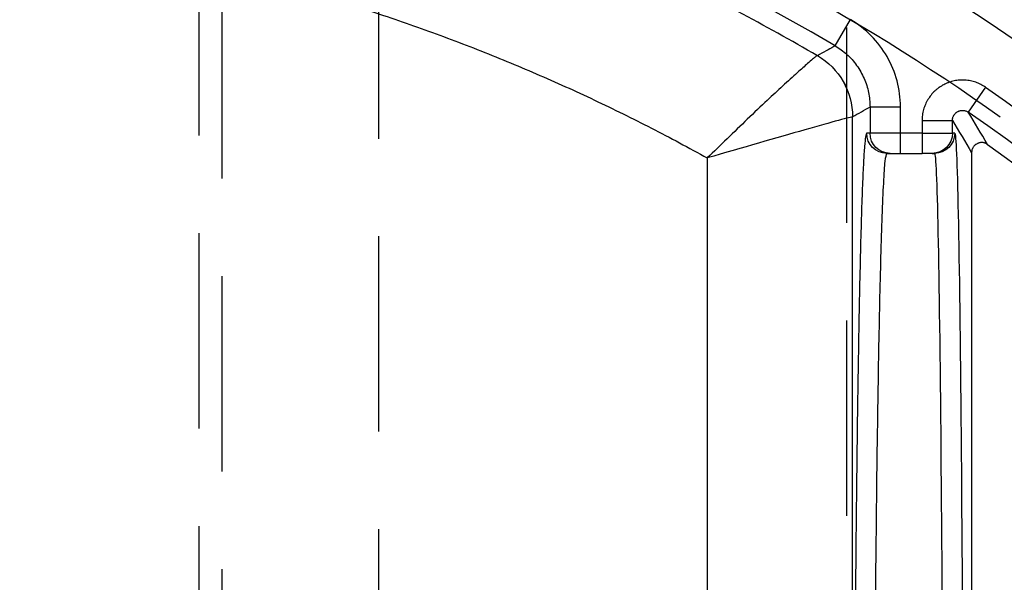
# Model space of a CAD drawing. Extents: x 2651 to 7771, y -1163 to 1075.
# Tile 376 of 490: x 5151.09 to 5163.7, y 471.22 to 478.43. Entities that reach past the tile are written whole.
import ezdxf

# ---------------------------------------------------------------- set-up
doc = ezdxf.new("R2010")
doc.units = 0
doc.header["$LTSCALE"] = 10
doc.linetypes.add('HIDDEN', pattern=[0.375, 0.25, -0.125])
doc.layers.get('0').update_dxf_attribs({"linetype": 'CONTINUOUS'})
doc.layers.get('Defpoints').update_dxf_attribs({"linetype": 'CONTINUOUS'})
for name, color, linetype in [('1', 7, 'CONTINUOUS'), ('15', 7, 'CONTINUOUS'), ('97', 7, 'CONTINUOUS'), ('COOL', 150, 'HIDDEN'), ('DIM', 3, 'CONTINUOUS')]:
    doc.layers.add(name, color=color, linetype=linetype)
doc.styles.get("Standard").update_dxf_attribs({"font": 'romans.shx'})
doc.dimstyles.new('MM& INCH5', dxfattribs={"dimtxt": 5, "dimasz": 2.5, "dimexe": 1, "dimexo": 0.5, "dimtad": 0, "dimrnd": 1.38778e-17, "dimzin": 9, "dimdsep": 46, "dimtxsty": 'Standard', "dimblk": 'CLOSED', "dimcen": 0, "dimclrd": 3, "dimclre": 3, "dimclrt": 3, "dimazin": 2, "dimtfac": 0.75, "dimtofl": 0, "dimtmove": 0, "dimatfit": 3, "dimfxl": 0, "dimtolj": 1, "dimarcsym": 0})

# ---------------------------------------------------------------- blocks, each defined once
blk = doc.blocks.new('DFSF')
at = {"layer": '1', "color": 252, "linetype": 'Continuous'}
for p, q in [((1248.7, 573.847), (1248.7, 529.453)), ((1250.561, 529.98), (1250.561, 573.333)), ((1247.811, 529.662), (1247.811, 529.921)), ((1248.088, 529.921), (1248.088, 529.662)), ((1247.393, 529.662), (1247.422, 529.662)), ((1247.422, 529.662), (1247.422, 529.5)), ((1247.811, 529.662), (1247.422, 529.662)), ((1247.811, 529.662), (1248.088, 529.662)), ((1247.811, 529.5), (1247.811, 529.662)), ((1248.088, 529.662), (1248.088, 529.325)), ((1248.088, 529.662), (1248.477, 529.662)), ((1248.477, 529.325), (1248.477, 529.662)), ((1248.477, 529.662), (1248.52, 529.662)), ((1247.811, 529.5), (1247.422, 529.5)), ((1246.998, 529.074), (1247.219, 529.393)), ((1248.477, 529.325), (1248.088, 529.325)), ((1248.923, 528.544), (1248.726, 528.209))]:
    blk.add_line(p, q, dxfattribs=at)
at = {"layer": '1', "color": 7, "linetype": 'Continuous'}
for p, q in [((1247.177, 529.912), (1247.177, 573.144)), ((1247.681, 529.921), (1247.652, 529.921)), ((1247.681, 529.921), (1247.811, 529.921)), ((1248.088, 529.921), (1247.811, 529.921)), ((1248.218, 529.921), (1248.088, 529.921)), ((1248.261, 529.921), (1248.218, 529.921))]:
    blk.add_line(p, q, dxfattribs=at)
at = {"layer": '1', "color": 7, "linetype": 'Continuous', "extrusion": (0, 0, -1)}
for radius, start, end in [(26.62, 305.5251, 346.6816), (28.499, 303.3599, 336.8536)]:
    blk.add_arc((-1262.44, 551.472), radius, start, end, dxfattribs=at)
at = {"layer": '1', "color": 252, "linetype": 'Continuous'}
for radius, start, end in [(26.817, 193.7396, 235.4175), (27.914, 201.8464, 253.2169), (26.615, 239.4794, 263.8121)]:
    blk.add_arc((1262.44, 551.472), radius, start, end, dxfattribs=at)
at = {"layer": '1', "color": 252, "linetype": 'Continuous', "extrusion": (0, 0, -1)}
for radius, start, end in [(27.205, 304.5825, 346.2604), (28.303, 286.7831, 338.1536)]:
    blk.add_arc((-1262.44, 551.472), radius, start, end, dxfattribs=at)
at = {"layer": '1', "color": 110, "linetype": 'Continuous', "extrusion": (0, 0, -1)}
blk.add_arc((-1262.44, 551.472), 27.004, 276.1879, 305.3704, dxfattribs=at)
at = {"layer": '1', "color": 252, "linetype": 'Continuous', "extrusion": (0, 0, -1)}
for centre, major_axis, ratio, start_param, end_param in [((1247.393, 542.875), (0, 13.213), 0.008727, 3.141593, 4.712389), ((1348.8, 551.472), (107.789, 0), 0.600007, 2.794964, 2.801727), ((1247.652, 529.662), (0, 0.259), 0.999962, 4.712389, 6.283185), ((1247.681, 529.662), (0, 0.259), 0.999962, 4.712389, 6.283185), ((1248.218, 529.662), (0, 0.259), 0.999914, 0, 1.570796), ((1248.261, 529.662), (0, 0.259), 0.999914, 0, 1.570796), ((1249.607, 529.453), (0.452, -0.786), 0.999886, 1.049295, 2.092298), ((1249.607, 529.453), (0, 0.907), 0.99966, 3.669428, 4.712389)]:
    blk.add_ellipse(centre, major_axis=major_axis, ratio=ratio, start_param=start_param, end_param=end_param, dxfattribs=at)
at = {"layer": '1', "color": 7, "linetype": 'Continuous', "extrusion": (0, 0, -1)}
blk.add_ellipse((1247.652, 542.875), major_axis=(0, 12.954), ratio=0.008901, start_param=3.141593, end_param=4.712389, dxfattribs=at)
at = {"layer": '1', "color": 252, "linetype": 'Continuous'}
for points, knots in [([(1248.434, 542.875), (1248.434, 542.603), (1248.434, 542.057), (1248.433, 541.238), (1248.431, 540.421), (1248.429, 539.608), (1248.425, 538.802), (1248.422, 538.009), (1248.417, 537.231), (1248.412, 536.472), (1248.406, 535.736), (1248.399, 535.028), (1248.392, 534.35), (1248.384, 533.701), (1248.374, 533.065), (1248.364, 532.431), (1248.351, 531.806), (1248.337, 531.216), (1248.32, 530.692), (1248.302, 530.273), (1248.283, 529.979), (1248.269, 529.941), (1248.261, 529.921)], [0, 0, 0, 0, 0.040106, 0.080497, 0.121172, 0.162132, 0.203376, 0.244905, 0.286718, 0.328816, 0.371198, 0.413866, 0.456817, 0.500054, 0.544668, 0.594393, 0.649226, 0.709168, 0.774218, 0.844374, 0.919635, 1, 1, 1, 1]), ([(1248.7, 529.453), (1248.714, 529.453), (1248.96, 529.52), (1249.668, 529.72), (1250.117, 529.85), (1250.561, 529.98)], [0, 0, 0, 0, 0.5, 0.5, 1, 1, 1, 1]), ([(1249.15, 528.67), (1249.155, 528.672), (1249.165, 528.676), (1249.209, 528.712), (1249.284, 528.778), (1249.408, 528.887), (1249.584, 529.048), (1249.801, 529.249), (1250.042, 529.477), (1250.302, 529.729), (1250.476, 529.898), (1250.561, 529.98)], [0, 0, 0, 0, 0.084628, 0.168288, 0.249942, 0.371137, 0.500047, 0.615625, 0.750152, 0.878509, 1, 1, 1, 1]), ([(1246.998, 529.074), (1247.018, 529.06), (1247.058, 529.036), (1247.101, 529.018), (1247.134, 529.006), (1247.146, 529.003), (1247.169, 528.997), (1247.18, 528.994), (1247.215, 528.987), (1247.238, 528.984), (1247.273, 528.982), (1247.29, 528.982), (1247.308, 528.982), (1247.32, 528.983), (1247.326, 528.983), (1247.355, 528.985), (1247.402, 528.992), (1247.446, 529.005), (1247.474, 529.015), (1247.48, 529.017), (1247.491, 529.021), (1247.496, 529.024), (1247.512, 529.031), (1247.523, 529.036), (1247.554, 529.052), (1247.574, 529.064), (1247.602, 529.085), (1247.616, 529.095), (1247.63, 529.107), (1247.639, 529.115), (1247.643, 529.119), (1247.665, 529.139), (1247.696, 529.173), (1247.723, 529.212), (1247.739, 529.237), (1247.742, 529.242), (1247.747, 529.252), (1247.75, 529.257), (1247.758, 529.273), (1247.763, 529.284), (1247.777, 529.316), (1247.785, 529.338), (1247.795, 529.372), (1247.799, 529.389), (1247.802, 529.406), (1247.804, 529.418), (1247.805, 529.424), (1247.809, 529.453), (1247.811, 529.476), (1247.811, 529.5)], [0, 0, 0, 0, 0.0625, 0.125, 0.125, 0.15625, 0.15625, 0.1875, 0.1875, 0.25, 0.25, 0.28125, 0.296875, 0.296875, 0.3125, 0.3125, 0.375, 0.4375, 0.4375, 0.453125, 0.453125, 0.46875, 0.46875, 0.5, 0.5, 0.5625, 0.5625, 0.59375, 0.609375, 0.609375, 0.625, 0.625, 0.6875, 0.75, 0.75, 0.765625, 0.765625, 0.78125, 0.78125, 0.8125, 0.8125, 0.875, 0.875, 0.90625, 0.921875, 0.921875, 0.9375, 0.9375, 1, 1, 1, 1]), ([(1248.088, 529.325), (1248.088, 529.212), (1248.103, 529.101), (1248.16, 528.885), (1248.204, 528.779), (1248.315, 528.586), (1248.384, 528.494), (1248.541, 528.336), (1248.628, 528.267), (1248.726, 528.209)], [0, 0, 0, 0, 0.25, 0.25, 0.5, 0.5, 0.75, 0.75, 1, 1, 1, 1]), ([(1248.923, 528.544), (1248.872, 528.578), (1248.768, 528.648), (1248.643, 528.792), (1248.548, 528.958), (1248.488, 529.139), (1248.481, 529.264), (1248.477, 529.325)], [0, 0, 0, 0, 0.195655, 0.397799, 0.602202, 0.804345, 1, 1, 1, 1]), ([(1248.923, 528.544), (1248.93, 528.548), (1248.936, 528.551), (1248.974, 528.572), (1249.007, 528.59), (1249.076, 528.629), (1249.113, 528.649), (1249.15, 528.67)], [0, 0, 0, 0, 0.083973, 0.083973, 0.509964, 0.509964, 1, 1, 1, 1]), ([(1249.15, 528.67), (1249.488, 528.478), (1250.182, 528.085), (1251.284, 527.542), (1252.466, 527.024), (1253.731, 526.543), (1255.08, 526.11), (1256.512, 525.738), (1258.023, 525.429), (1259.064, 525.297), (1259.595, 525.23)], [0, 0, 0, 0, 0.105146, 0.215965, 0.332456, 0.454619, 0.582455, 0.715964, 0.855145, 1, 1, 1, 1])]:
    blk.add_open_spline(points, degree=3, knots=knots, dxfattribs=at)
for points, weights in [([(1248.52, 529.662), (1248.622, 529.662), (1248.693, 535.135), (1248.693, 542.875)], [1, 0.804737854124, 0.804737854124, 1]), ([(1259.838, 527.033), (1256.569, 527.388), (1253.435, 528.384), (1250.561, 529.98)], [1, 0.986804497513, 0.986804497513, 1])]:
    blk.add_rational_spline(points, weights, degree=3, dxfattribs=at)
at = {"layer": '1', "color": 7, "linetype": 'Continuous'}
for points, knots in [([(1246.972, 529.807), (1246.977, 529.803), (1246.987, 529.797), (1246.997, 529.792), (1247.005, 529.789), (1247.009, 529.788), (1247.014, 529.787), (1247.023, 529.784), (1247.032, 529.783), (1247.04, 529.783), (1247.044, 529.782), (1247.049, 529.782), (1247.054, 529.783), (1247.061, 529.783), (1247.073, 529.785), (1247.084, 529.788), (1247.092, 529.79), (1247.096, 529.792), (1247.101, 529.794), (1247.109, 529.798), (1247.117, 529.803), (1247.123, 529.807), (1247.127, 529.81), (1247.131, 529.813), (1247.134, 529.816), (1247.14, 529.821), (1247.148, 529.83), (1247.154, 529.839), (1247.159, 529.846), (1247.161, 529.85), (1247.163, 529.855), (1247.167, 529.863), (1247.17, 529.871), (1247.172, 529.879), (1247.173, 529.883), (1247.174, 529.888), (1247.175, 529.893), (1247.176, 529.9), (1247.177, 529.906), (1247.177, 529.912)], [0, 0, 0, 0, 0.0625, 0.125, 0.125, 0.15625, 0.15625, 0.1875, 0.25, 0.25, 0.28125, 0.28125, 0.3125, 0.3125, 0.375, 0.4375, 0.4375, 0.46875, 0.46875, 0.5, 0.5625, 0.5625, 0.59375, 0.59375, 0.625, 0.625, 0.6875, 0.75, 0.75, 0.78125, 0.78125, 0.8125, 0.875, 0.875, 0.90625, 0.90625, 0.9375, 0.9375, 1, 1, 1, 1]), ([(1247.422, 529.5), (1247.422, 529.494), (1247.422, 529.488), (1247.42, 529.48), (1247.42, 529.476), (1247.419, 529.471), (1247.417, 529.462), (1247.414, 529.454), (1247.411, 529.447), (1247.408, 529.443), (1247.406, 529.438), (1247.404, 529.434), (1247.4, 529.428), (1247.393, 529.418), (1247.385, 529.41), (1247.38, 529.404), (1247.376, 529.401), (1247.372, 529.398), (1247.365, 529.393), (1247.358, 529.388), (1247.351, 529.384), (1247.347, 529.382), (1247.342, 529.38), (1247.338, 529.379), (1247.331, 529.376), (1247.32, 529.373), (1247.308, 529.371), (1247.296, 529.37), (1247.29, 529.37), (1247.279, 529.371), (1247.273, 529.372), (1247.261, 529.374), (1247.256, 529.376), (1247.245, 529.38), (1247.234, 529.384), (1247.224, 529.39), (1247.219, 529.393)], [0, 0, 0, 0, 0.0625, 0.0625, 0.09375, 0.09375, 0.125, 0.1875, 0.1875, 0.21875, 0.21875, 0.25, 0.25, 0.3125, 0.375, 0.375, 0.40625, 0.40625, 0.4375, 0.5, 0.5, 0.53125, 0.53125, 0.5625, 0.5625, 0.625, 0.6875, 0.6875, 0.75, 0.75, 0.8125, 0.8125, 0.875, 0.875, 0.9375, 1, 1, 1, 1])]:
    blk.add_open_spline(points, degree=3, knots=knots, dxfattribs=at)
at = {"layer": '1', "color": 252, "linetype": 'Continuous'}
for points in [[(1246.972, 529.807), (1247.054, 529.667), (1247.137, 529.53), (1247.219, 529.393)], [(1248.7, 529.453), (1248.626, 529.41), (1248.551, 529.368), (1248.477, 529.325)]]:
    blk.add_open_spline(points, degree=3, dxfattribs=at)
at = {"layer": '1', "color": 7, "linetype": 'Continuous'}
for points in [[(1248.7, 529.453), (1248.7, 529.453), (1248.7, 529.453), (1248.7, 529.453)], [(1249.15, 528.67), (1249.15, 528.67), (1249.15, 528.67), (1249.15, 528.67)]]:
    blk.add_open_spline(points, degree=3, dxfattribs=at)
blk = doc.blocks.new('*D47')
at = {"layer": 'Defpoints', "color": 0}
for p in [(5075.684, 924.642), (5075.684, 850.322), (5205.684, 387.642)]:
    blk.add_point(p, dxfattribs=at)
at = {"layer": 'DIM', "color": 3, "lineweight": -2}
blk.add_line((5075.684, 850.822), (5075.684, 924.642), dxfattribs=at)
at = {"layer": 'DIM', "color": 3, "insert": (5075.684, 947.648), "char_height": 5, "attachment_point": 5, "rotation": 90}
blk.add_mtext('\\A1;130 [5.118]', dxfattribs=at)
blk = doc.blocks.new('_Closed')
at = {"color": 0, "linetype": 'ByBlock', "lineweight": -2}
for p, q in [((-1, 0.1667), (0, 0)), ((-1, 0.1667), (-1, -0.1667)), ((0, 0), (-1, -0.1667)), ((0, 0), (-1, 0))]:
    blk.add_line(p, q, dxfattribs=at)
blk = doc.blocks.new('*D48')
at = {"layer": 'Defpoints', "color": 0}
for p in [(5008.684, 924.642), (5008.684, 886.162), (5205.684, 387.642)]:
    blk.add_point(p, dxfattribs=at)
at = {"layer": 'DIM', "color": 3, "lineweight": -2}
blk.add_line((5008.684, 886.662), (5008.684, 924.642), dxfattribs=at)
at = {"layer": 'DIM', "color": 3, "insert": (5008.684, 947.648), "char_height": 5, "attachment_point": 5, "rotation": 90}
blk.add_mtext('\\A1;197 [7.756]', dxfattribs=at)
blk = doc.blocks.new('*D49')
at = {"layer": 'Defpoints', "color": 0}
for p in [(4965.684, 924.642), (4965.684, 912.642), (5205.684, 387.642)]:
    blk.add_point(p, dxfattribs=at)
at = {"layer": 'DIM', "color": 3, "lineweight": -2}
blk.add_line((4965.684, 913.142), (4965.684, 924.642), dxfattribs=at)
at = {"layer": 'DIM', "color": 3, "insert": (4965.684, 948.005), "char_height": 5, "attachment_point": 5, "rotation": 90}
blk.add_mtext('\\A1;240 [9.449]', dxfattribs=at)
blk = doc.blocks.new('*D50')
at = {"layer": 'Defpoints', "color": 0}
for p in [(4930.684, 924.642), (4930.684, 910.642), (5205.684, 387.642)]:
    blk.add_point(p, dxfattribs=at)
at = {"layer": 'DIM', "color": 3, "lineweight": -2}
blk.add_line((4930.684, 911.142), (4930.684, 924.642), dxfattribs=at)
at = {"layer": 'DIM', "color": 3, "insert": (4930.684, 950.386), "char_height": 5, "attachment_point": 5, "rotation": 90}
blk.add_mtext('\\A1;275 [10.827]', dxfattribs=at)
blk = doc.blocks.new('*D77')
at = {"layer": 'Defpoints', "color": 0}
for p in [(5085.684, 924.642), (5085.684, 787.642), (5205.684, 387.642)]:
    blk.add_point(p, dxfattribs=at)
at = {"layer": 'DIM', "color": 3, "lineweight": -2}
blk.add_line((5085.684, 788.142), (5085.684, 924.642), dxfattribs=at)
at = {"layer": 'DIM', "color": 3, "insert": (5085.684, 947.648), "char_height": 5, "attachment_point": 5, "rotation": 90}
blk.add_mtext('\\A1;120 [4.724]', dxfattribs=at)
blk = doc.blocks.new('*D104')
at = {"layer": 'Defpoints', "color": 0}
for p in [(4911.365, 797.642), (4996.156, 797.642), (5205.684, 387.642)]:
    blk.add_point(p, dxfattribs=at)
at = {"layer": 'DIM', "color": 3, "lineweight": -2}
blk.add_line((4995.656, 797.642), (4911.365, 797.642), dxfattribs=at)
at = {"layer": 'DIM', "color": 3, "insert": (4885.621, 797.642), "char_height": 5, "attachment_point": 5}
blk.add_mtext('\\A1;410 [16.142]', dxfattribs=at)
blk = doc.blocks.new('*D85')
at = {"layer": 'Defpoints', "color": 0}
for p in [(4911.365, 827.642), (5053.004, 827.642), (5205.684, 387.642)]:
    blk.add_point(p, dxfattribs=at)
at = {"layer": 'DIM', "color": 3, "lineweight": -2}
blk.add_line((5052.504, 827.642), (4911.365, 827.642), dxfattribs=at)
at = {"layer": 'DIM', "color": 3, "insert": (4885.621, 827.642), "char_height": 5, "attachment_point": 5}
blk.add_mtext('\\A1;440 [17.323]', dxfattribs=at)
blk = doc.blocks.new('*D86')
at = {"layer": 'Defpoints', "color": 0}
for p in [(4911.365, 762.642), (4930.684, 762.642), (5205.684, 387.642)]:
    blk.add_point(p, dxfattribs=at)
at = {"layer": 'DIM', "color": 3, "lineweight": -2}
blk.add_line((4930.184, 762.642), (4911.365, 762.642), dxfattribs=at)
at = {"layer": 'DIM', "color": 3, "insert": (4885.621, 762.642), "char_height": 5, "attachment_point": 5}
blk.add_mtext('\\A1;375 [14.764]', dxfattribs=at)
blk = doc.blocks.new('*D87')
at = {"layer": 'Defpoints', "color": 0}
for p in [(4911.365, 719.642), (4930.684, 719.642), (5205.684, 387.642)]:
    blk.add_point(p, dxfattribs=at)
at = {"layer": 'DIM', "color": 3, "lineweight": -2}
blk.add_line((4930.184, 719.642), (4911.365, 719.642), dxfattribs=at)
at = {"layer": 'DIM', "color": 3, "insert": (4885.621, 719.642), "char_height": 5, "attachment_point": 5}
blk.add_mtext('\\A1;332 [13.071]', dxfattribs=at)
blk = doc.blocks.new('*D88')
at = {"layer": 'Defpoints', "color": 0}
for p in [(4911.365, 655.642), (4930.684, 655.642), (5205.684, 387.642)]:
    blk.add_point(p, dxfattribs=at)
at = {"layer": 'DIM', "color": 3, "lineweight": -2}
blk.add_line((4930.184, 655.642), (4911.365, 655.642), dxfattribs=at)
at = {"layer": 'DIM', "color": 3, "insert": (4885.621, 655.642), "char_height": 5, "attachment_point": 5}
blk.add_mtext('\\A1;268 [10.551]', dxfattribs=at)
blk = doc.blocks.new('*D89')
at = {"layer": 'Defpoints', "color": 0}
for p in [(4911.365, 592.642), (4930.684, 592.642), (5205.684, 387.642)]:
    blk.add_point(p, dxfattribs=at)
at = {"layer": 'DIM', "color": 3, "lineweight": -2}
blk.add_line((4930.184, 592.642), (4911.365, 592.642), dxfattribs=at)
at = {"layer": 'DIM', "color": 3, "insert": (4888.002, 592.642), "char_height": 5, "attachment_point": 5}
blk.add_mtext('\\A1;205 [8.071]', dxfattribs=at)
blk = doc.blocks.new('*D90')
at = {"layer": 'Defpoints', "color": 0}
for p in [(4911.365, 562.642), (4930.684, 562.642), (5205.684, 387.642)]:
    blk.add_point(p, dxfattribs=at)
at = {"layer": 'DIM', "color": 3, "lineweight": -2}
blk.add_line((4930.184, 562.642), (4911.365, 562.642), dxfattribs=at)
at = {"layer": 'DIM', "color": 3, "insert": (4890.74, 562.642), "char_height": 5, "attachment_point": 5}
blk.add_mtext('\\A1;175 [6.89]', dxfattribs=at)
blk = doc.blocks.new('*D91')
at = {"layer": 'Defpoints', "color": 0}
for p in [(4911.365, 519.642), (4930.684, 519.642), (5205.684, 387.642)]:
    blk.add_point(p, dxfattribs=at)
at = {"layer": 'DIM', "color": 3, "lineweight": -2}
blk.add_line((4930.184, 519.642), (4911.365, 519.642), dxfattribs=at)
at = {"layer": 'DIM', "color": 3, "insert": (4888.359, 519.642), "char_height": 5, "attachment_point": 5}
blk.add_mtext('\\A1;132 [5.197]', dxfattribs=at)
blk = doc.blocks.new('*D105')
at = {"layer": 'Defpoints', "color": 0}
for p in [(4911.365, 859.642), (4982.164, 859.642), (5205.684, 387.642)]:
    blk.add_point(p, dxfattribs=at)
at = {"layer": 'DIM', "color": 3, "lineweight": -2}
blk.add_line((4981.664, 859.642), (4911.365, 859.642), dxfattribs=at)
at = {"layer": 'DIM', "color": 3, "insert": (4885.621, 859.642), "char_height": 5, "attachment_point": 5}
blk.add_mtext('\\A1;472 [18.583]', dxfattribs=at)
blk = doc.blocks.new('*D252')
at = {"layer": 'Defpoints', "color": 0}
for p in [(4911.365, 687.642), (4958.184, 687.642), (5205.684, 387.642)]:
    blk.add_point(p, dxfattribs=at)
at = {"layer": 'DIM', "color": 3, "lineweight": -2}
blk.add_line((4957.684, 687.642), (4911.365, 687.642), dxfattribs=at)
at = {"layer": 'DIM', "color": 3, "insert": (4885.621, 687.642), "char_height": 5, "attachment_point": 5}
blk.add_mtext('\\A1;300 [11.811]', dxfattribs=at)
blk = doc.blocks.new('*D253')
at = {"layer": 'Defpoints', "color": 0}
for p in [(4911.365, 487.642), (4958.184, 487.642), (5205.684, 387.642)]:
    blk.add_point(p, dxfattribs=at)
at = {"layer": 'DIM', "color": 3, "lineweight": -2}
blk.add_line((4957.684, 487.642), (4911.365, 487.642), dxfattribs=at)
at = {"layer": 'DIM', "color": 3, "insert": (4888.359, 487.642), "char_height": 5, "attachment_point": 5}
blk.add_mtext('\\A1;100 [3.937]', dxfattribs=at)
blk = doc.blocks.new('*D299')
at = {"layer": 'Defpoints', "color": 0}
for p in [(5095.684, 924.642), (5095.684, 912.642), (5205.684, 387.642)]:
    blk.add_point(p, dxfattribs=at)
at = {"layer": 'DIM', "color": 3, "lineweight": -2}
blk.add_line((5095.684, 913.142), (5095.684, 924.642), dxfattribs=at)
at = {"layer": 'DIM', "color": 3, "insert": (5095.684, 947.648), "char_height": 5, "attachment_point": 5, "rotation": 90}
blk.add_mtext('\\A1;110 [4.331]', dxfattribs=at)
blk = doc.blocks.new('A$C069B29F4')
at = {"layer": '15', "color": 7, "linetype": 'HIDDEN'}
blk.add_line((-50, 309.261), (-50, 70), dxfattribs=at)
at = {"layer": '97', "color": 2, "linetype": 'HIDDEN'}
blk.add_line((-52.3, 384.3), (-52.3, -105.111), dxfattribs=at)
at = {"layer": '97', "color": 252, "linetype": 'HIDDEN'}
blk.add_line((-52, 70), (-52, 309.261), dxfattribs=at)

msp = doc.modelspace()

# ---------------------------------------------------------------- linework, layer by layer
at = {"layer": 'COOL'}
msp.add_lwpolyline([(5161.684, 449.575), (5161.684, 523.642), (5164.684, 525.374), (5167.684, 523.642), (5167.684, 449.575)], dxfattribs=at)
at = {"layer": 'COOL', "linetype": 'Continuous'}
msp.add_circle((5167.684, 487.642), 9.42, dxfattribs=at)

# ---------------------------------------------------------------- block references
at = {"layer": 'DIM'}
msp.add_blockref('A$C069B29F4', (5205.684, 387.642), dxfattribs=at)
at = {"layer": 'DIM', "rotation": 180}
msp.add_blockref('DFSF', (6410.458, 1006.636), dxfattribs=at)

# ---------------------------------------------------------------- dimensions: what is measured, and where the dimension line sits
at = {"layer": 'DIM'}
for feature_location, offset, dtype, picture, middle in [((4930.684, 910.642), (0, 14), 1, '*D50', (4930.684, 950.386)), ((4965.684, 912.642), (0, 12), 1, '*D49', (4965.684, 948.005)), ((5008.684, 886.162), (0, 38.48), 1, '*D48', (5008.684, 947.648)), ((5075.684, 850.322), (0, 74.32), 1, '*D47', (5075.684, 947.648)), ((5085.684, 787.642), (0, 137), 1, '*D77', (5085.684, 947.648)), ((5095.684, 912.642), (0, 12), 1, '*D299', (5095.684, 947.648)), ((4982.164, 859.642), (-70.799, 0), 0, '*D105', (4885.621, 859.642)), ((5053.004, 827.642), (-141.639, 0), 0, '*D85', (4885.621, 827.642)), ((4996.156, 797.642), (-84.791, 0), 0, '*D104', (4885.621, 797.642)), ((4930.684, 762.642), (-19.319, 0), 0, '*D86', (4885.621, 762.642)), ((4930.684, 719.642), (-19.319, 0), 0, '*D87', (4885.621, 719.642)), ((4958.184, 687.642), (-46.819, 0), 0, '*D252', (4885.621, 687.642)), ((4930.684, 655.642), (-19.319, 0), 0, '*D88', (4885.621, 655.642)), ((4930.684, 592.642), (-19.319, 0), 0, '*D89', (4888.002, 592.642)), ((4930.684, 562.642), (-19.319, 0), 0, '*D90', (4890.74, 562.642)), ((4930.684, 519.642), (-19.319, 0), 0, '*D91', (4888.359, 519.642)), ((4958.184, 487.642), (-46.819, 0), 0, '*D253', (4888.359, 487.642))]:
    dim = msp.add_ordinate_dim(feature_location=feature_location, offset=offset, dtype=dtype, origin=(5205.684, 387.642), dimstyle='MM& INCH5', dxfattribs=at)
    dim.commit()
    dim.dimension.update_dxf_attribs({"geometry": picture, "text_midpoint": middle})

doc.saveas('drawing.dxf')
